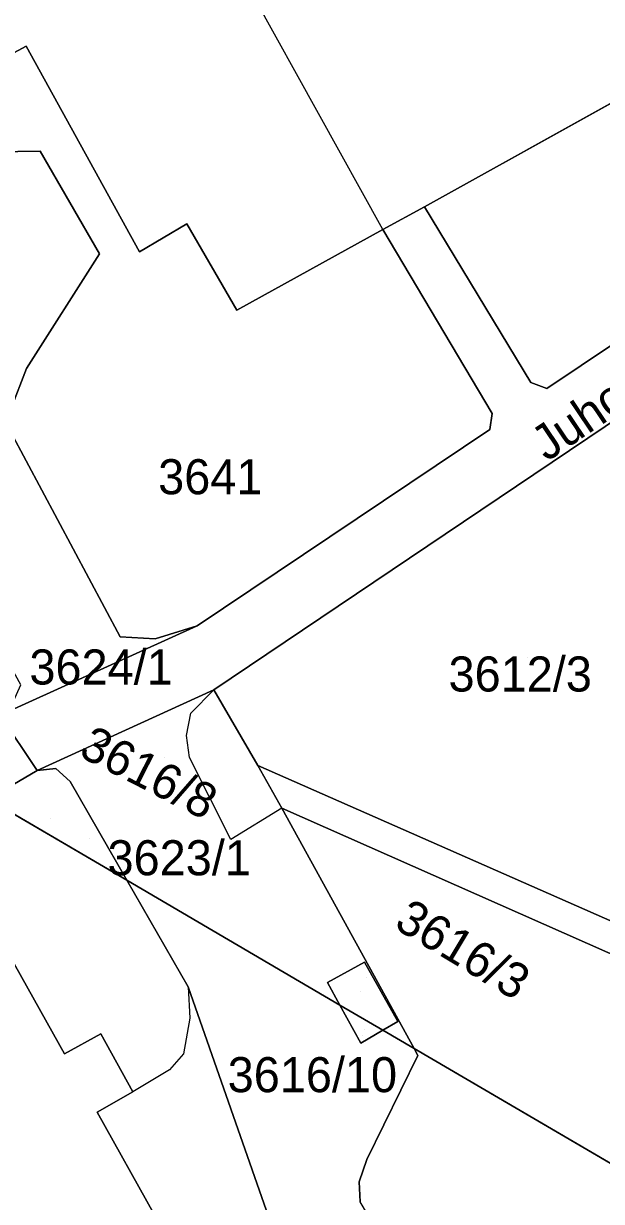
# Model space of a CAD drawing. Extents: x -262715 to -259381, y -1237238 to -1231182.
# Drawn here: x -261745.5 to -261712.6, y -1235962.8 to -1235895.7 of the extents above; entities that cross this region are included whole.
import ezdxf

# ---------------------------------------------------------------- set-up
doc = ezdxf.new("R2010")
doc.units = 0
for name, color, linetype in [('body_kn', 7, 'Continuous'), ('kladpar_druhypozemkov', 7, 'Continuous'), ('kladpar_hranice', 7, 'Continuous'), ('kladpar_parcelnecisla', 7, 'Continuous'), ('kladpar_plochy', 7, 'Continuous'), ('kladpar_sipky', 7, 'Continuous'), ('popisy', 7, 'Continuous'), ('zappar_hrandruhpozemk', 7, 'Continuous')]:
    doc.layers.add(name, color=color, linetype=linetype)

msp = doc.modelspace()

# ---------------------------------------------------------------- linework, layer by layer
at = {"layer": 'body_kn'}
for p, q in [((-261745.38, -1235896.97), (-261745.38, -1235896.97)), ((-261744.58, -1235902.96), (-261744.58, -1235902.96)), ((-261722.66, -1235906.12), (-261722.66, -1235906.12)), ((-261736.22, -1235907.1), (-261736.22, -1235907.1)), ((-261725.03, -1235907.42), (-261725.03, -1235907.42)), ((-261725.03, -1235907.42), (-261725.03, -1235907.42)), ((-261738.92, -1235908.7), (-261738.92, -1235908.7)), ((-261741.2, -1235908.8), (-261741.2, -1235908.8)), ((-261733.37, -1235912.02), (-261733.37, -1235912.02)), ((-261745.37, -1235915.34), (-261745.37, -1235915.34)), ((-261716.59, -1235916.15), (-261716.59, -1235916.15)), ((-261715.67, -1235916.48), (-261715.67, -1235916.48)), ((-261718.8, -1235917.92), (-261718.8, -1235917.92)), ((-261718.92, -1235918.83), (-261718.92, -1235918.83)), ((-261735.63, -1235930.02), (-261735.63, -1235930.02)), ((-261740.03, -1235930.66), (-261740.03, -1235930.66)), ((-261738.02, -1235930.76), (-261738.02, -1235930.76)), ((-261734.67, -1235933.67), (-261734.67, -1235933.67)), ((-261735.98, -1235935), (-261735.98, -1235935)), ((-261736.24, -1235936.28), (-261736.24, -1235936.28)), ((-261736.07, -1235937.54), (-261736.07, -1235937.54)), ((-261744.76, -1235938.27), (-261744.76, -1235938.27)), ((-261744.76, -1235938.27), (-261744.76, -1235938.27)), ((-261743.7, -1235938.16), (-261743.7, -1235938.16)), ((-261732.17, -1235937.98), (-261732.17, -1235937.98)), ((-261742.88, -1235938.91), (-261742.88, -1235938.91)), ((-261730.8, -1235940.42), (-261730.8, -1235940.42)), ((-261730.8, -1235940.42), (-261730.8, -1235940.42)), ((-261733.7, -1235942.2), (-261733.7, -1235942.2)), ((-261739.65, -1235944.53), (-261739.65, -1235944.53)), ((-261739.65, -1235944.53), (-261739.65, -1235944.53)), ((-261726.07, -1235949.2), (-261726.07, -1235949.2)), ((-261728.19, -1235950.37), (-261728.19, -1235950.37)), ((-261736.15, -1235950.61), (-261736.15, -1235950.61)), ((-261736.15, -1235950.61), (-261736.15, -1235950.61)), ((-261727.48, -1235951.65), (-261727.48, -1235951.65)), ((-261727.48, -1235951.65), (-261727.48, -1235951.65)), ((-261736.05, -1235952.4), (-261736.05, -1235952.4)), ((-261724.18, -1235952.58), (-261724.18, -1235952.58)), ((-261741.13, -1235953.29), (-261741.13, -1235953.29)), ((-261725.03, -1235953.08), (-261725.03, -1235953.08)), ((-261726.28, -1235953.82), (-261726.28, -1235953.82)), ((-261723.25, -1235954.12), (-261723.25, -1235954.12)), ((-261743.19, -1235954.44), (-261743.19, -1235954.44)), ((-261736.4, -1235954.44), (-261736.4, -1235954.44)), ((-261723.03, -1235954.52), (-261723.03, -1235954.52)), ((-261723.03, -1235954.52), (-261723.03, -1235954.52)), ((-261737.21, -1235955.35), (-261737.21, -1235955.35)), ((-261739.29, -1235956.6), (-261739.29, -1235956.6)), ((-261741.34, -1235957.75), (-261741.34, -1235957.75)), ((-261725.95, -1235960.46), (-261725.95, -1235960.46)), ((-261726.38, -1235961.73), (-261726.38, -1235961.73))]:
    msp.add_line(p, q, dxfattribs=at)
at = {"layer": 'kladpar_druhypozemkov'}
for p, q in [((-261735.3, -1235920.63), (-261735.3, -1235920.63)), ((-261716.8, -1235931.85), (-261716.8, -1235931.85)), ((-261737.49, -1235937.52), (-261737.49, -1235937.52)), ((-261744.01, -1235941.01), (-261744.01, -1235941.01)), ((-261726.28, -1235950.88), (-261726.28, -1235950.88)), ((-261726.07, -1235953.05), (-261726.07, -1235953.05))]:
    msp.add_line(p, q, dxfattribs=at)
at = {"layer": 'kladpar_hranice'}
for p, q in [((-261739.65, -1235944.53), (-261747.55, -1235939.91)), ((-261747.55, -1235939.91), (-261739.65, -1235944.53)), ((-261723.25, -1235954.12), (-261730.8, -1235940.42)), ((-261739.65, -1235944.53), (-261727.48, -1235951.65)), ((-261727.48, -1235951.65), (-261739.65, -1235944.53)), ((-261727.48, -1235951.65), (-261725.03, -1235953.08)), ((-261725.03, -1235953.08), (-261727.48, -1235951.65)), ((-261725.03, -1235953.08), (-261723.25, -1235954.12)), ((-261723.25, -1235954.12), (-261725.03, -1235953.08)), ((-261723.03, -1235954.52), (-261723.25, -1235954.12)), ((-261723.25, -1235954.12), (-261684.71, -1235976.66)), ((-261684.71, -1235976.66), (-261723.25, -1235954.12))]:
    msp.add_line(p, q, dxfattribs=at)
for points in [[(-261691.43, -1235863.79), (-261681.28, -1235881.5), (-261681.98, -1235883.56), (-261682.9, -1235883.79), (-261699.17, -1235893.03), (-261700.98, -1235894), (-261704.6, -1235896.11), (-261722.66, -1235906.12), (-261725.03, -1235907.42), (-261733.37, -1235912.02), (-261736.22, -1235907.1), (-261738.92, -1235908.7), (-261745.38, -1235896.97), (-261752.86, -1235901), (-261771.78, -1235865.86), (-261773.04, -1235863.66), (-261799.8, -1235816.48), (-261785.52, -1235807.84), (-261785.53, -1235785.51), (-261788.57, -1235776.95), (-261785.71, -1235775.44), (-261771.63, -1235767.47), (-261769.96, -1235770.12)], [(-261725.03, -1235907.42), (-261718.8, -1235917.92), (-261718.92, -1235918.83), (-261735.63, -1235930.02), (-261738.02, -1235930.76), (-261740.03, -1235930.66), (-261746.27, -1235918.95), (-261746.26, -1235917.66), (-261745.37, -1235915.34), (-261741.2, -1235908.8), (-261744.58, -1235902.96), (-261753.5, -1235903.09), (-261755.7, -1235902.16), (-261774.88, -1235867.61), (-261771.78, -1235865.86), (-261752.86, -1235901), (-261745.38, -1235896.97), (-261738.92, -1235908.7), (-261736.22, -1235907.1), (-261733.37, -1235912.02), (-261725.03, -1235907.42)], [(-261774.88, -1235867.61), (-261755.7, -1235902.16), (-261753.5, -1235903.09), (-261744.58, -1235902.96), (-261741.2, -1235908.8), (-261745.37, -1235915.34), (-261746.26, -1235917.66), (-261746.27, -1235918.95), (-261740.03, -1235930.66), (-261738.02, -1235930.76), (-261735.63, -1235930.02), (-261746.86, -1235935.12), (-261746.1, -1235934.32), (-261745.69, -1235933.38), (-261747.54, -1235930.09), (-261754.72, -1235917.29), (-261763.12, -1235901.63), (-261771.84, -1235886.32)], [(-261700.98, -1235894), (-261696.2, -1235902.49), (-261696.19, -1235903.45), (-261715.67, -1235916.48), (-261716.59, -1235916.15), (-261722.66, -1235906.12), (-261704.6, -1235896.11), (-261700.98, -1235894)], [(-261700.14, -1235910.44), (-261734.67, -1235933.67), (-261744.76, -1235938.27), (-261746.86, -1235935.12), (-261735.63, -1235930.02), (-261718.92, -1235918.83), (-261718.8, -1235917.92), (-261725.03, -1235907.42), (-261722.66, -1235906.12), (-261716.59, -1235916.15), (-261715.67, -1235916.48), (-261696.19, -1235903.45)], [(-261695.04, -1235916.46), (-261698.55, -1235920.54), (-261708.89, -1235932.33), (-261696.53, -1235954.95), (-261704.09, -1235950.34), (-261732.17, -1235937.98), (-261734.67, -1235933.67), (-261700.14, -1235910.44), (-261698.79, -1235910.77), (-261697.94, -1235911.57), (-261695.04, -1235916.46)], [(-261684.71, -1235976.66), (-261694.85, -1235957.99), (-261704.72, -1235951.97), (-261730.8, -1235940.42), (-261732.17, -1235937.98), (-261704.09, -1235950.34), (-261696.53, -1235954.95), (-261708.89, -1235932.33)], [(-261744.76, -1235938.27), (-261734.67, -1235933.67), (-261732.17, -1235937.98), (-261730.8, -1235940.42), (-261723.25, -1235954.12)], [(-261751.24, -1235937.75), (-261746.86, -1235935.12), (-261744.76, -1235938.27), (-261747.55, -1235939.91)], [(-261747.55, -1235939.91), (-261744.76, -1235938.27), (-261743.7, -1235938.16), (-261742.88, -1235938.91), (-261739.65, -1235944.53)], [(-261739.65, -1235944.53), (-261742.88, -1235938.91), (-261743.7, -1235938.16), (-261744.76, -1235938.27)], [(-261738.05, -1235963.65), (-261741.34, -1235957.75), (-261739.29, -1235956.6), (-261741.13, -1235953.29), (-261743.19, -1235954.44), (-261746.71, -1235948.14), (-261747.55, -1235939.91)], [(-261730.8, -1235940.42), (-261704.72, -1235951.97), (-261694.85, -1235957.99), (-261684.71, -1235976.66)], [(-261730.06, -1235968), (-261736.15, -1235950.61), (-261739.65, -1235944.53)], [(-261739.65, -1235944.53), (-261736.15, -1235950.61), (-261730.06, -1235968)], [(-261746.71, -1235948.14), (-261743.19, -1235954.44), (-261741.13, -1235953.29), (-261739.29, -1235956.6), (-261741.34, -1235957.75), (-261738.05, -1235963.65), (-261734.72, -1235969.61), (-261732.65, -1235968.45), (-261730.81, -1235971.76), (-261732.87, -1235972.91), (-261729.37, -1235979.18), (-261740.43, -1235985.35), (-261749.1, -1235969.82), (-261756.25, -1235957.05), (-261757.78, -1235954.29), (-261746.71, -1235948.14)], [(-261727.48, -1235951.65), (-261728.19, -1235950.37), (-261726.07, -1235949.2), (-261724.18, -1235952.58), (-261725.03, -1235953.08)], [(-261725.03, -1235953.08), (-261724.18, -1235952.58), (-261726.07, -1235949.2), (-261728.19, -1235950.37), (-261727.48, -1235951.65)], [(-261725.03, -1235953.08), (-261726.28, -1235953.82), (-261727.48, -1235951.65)], [(-261727.48, -1235951.65), (-261726.28, -1235953.82), (-261725.03, -1235953.08)], [(-261723.25, -1235954.12), (-261723.03, -1235954.52), (-261725.95, -1235960.46), (-261726.38, -1235961.73), (-261726.33, -1235962.87)], [(-261684.71, -1235976.66), (-261676.5, -1235991.8), (-261682.56, -1235995.23), (-261701.77, -1236005.48), (-261702.41, -1236004.06), (-261702.33, -1236002.42), (-261701.74, -1236000.04), (-261699.37, -1235992.87), (-261697.82, -1235990.7), (-261701.25, -1235984.93), (-261703.56, -1235984.98), (-261711.6, -1235983.91), (-261713.49, -1235983.64), (-261714.4, -1235982.92), (-261726.33, -1235962.87), (-261726.38, -1235961.73), (-261725.95, -1235960.46), (-261723.03, -1235954.52)]]:
    msp.add_lwpolyline(points, dxfattribs=at)
at = {"layer": 'kladpar_plochy'}
for p, q in [((-261704.6, -1235896.11), (-261722.66, -1235906.12)), ((-261745.38, -1235896.97), (-261752.86, -1235901)), ((-261738.92, -1235908.7), (-261745.38, -1235896.97)), ((-261722.66, -1235906.12), (-261725.03, -1235907.42)), ((-261736.22, -1235907.1), (-261738.92, -1235908.7)), ((-261733.37, -1235912.02), (-261736.22, -1235907.1)), ((-261725.03, -1235907.42), (-261733.37, -1235912.02))]:
    msp.add_line(p, q, dxfattribs=at)
for points in [[(-261725.03, -1235907.42), (-261718.8, -1235917.92), (-261718.92, -1235918.83), (-261735.63, -1235930.02), (-261738.02, -1235930.76), (-261740.03, -1235930.66), (-261746.27, -1235918.95), (-261746.26, -1235917.66), (-261745.37, -1235915.34), (-261741.2, -1235908.8), (-261744.58, -1235902.96), (-261753.5, -1235903.09), (-261755.7, -1235902.16), (-261774.88, -1235867.61), (-261771.78, -1235865.86), (-261752.86, -1235901), (-261745.38, -1235896.97), (-261738.92, -1235908.7), (-261736.22, -1235907.1), (-261733.37, -1235912.02)], [(-261700.98, -1235894), (-261696.2, -1235902.49), (-261696.19, -1235903.45), (-261715.67, -1235916.48), (-261716.59, -1235916.15), (-261722.66, -1235906.12), (-261704.6, -1235896.11)], [(-261695.04, -1235916.46), (-261698.55, -1235920.54), (-261708.89, -1235932.33), (-261696.53, -1235954.95), (-261704.09, -1235950.34), (-261732.17, -1235937.98), (-261734.67, -1235933.67), (-261700.14, -1235910.44), (-261698.79, -1235910.77), (-261697.94, -1235911.57)], [(-261708.89, -1235932.33), (-261698.55, -1235920.54), (-261695.04, -1235916.46), (-261694.09, -1235918.19), (-261697.65, -1235922.13), (-261680.01, -1235954.03), (-261675.47, -1235951.64), (-261674.3, -1235953.82), (-261678.75, -1235956.26), (-261665.14, -1235980.9), (-261671.45, -1235984.42), (-261684.71, -1235976.66), (-261694.85, -1235957.99), (-261704.72, -1235951.97), (-261730.8, -1235940.42), (-261732.17, -1235937.98), (-261704.09, -1235950.34), (-261696.53, -1235954.95)], [(-261744.76, -1235938.27), (-261734.67, -1235933.67), (-261732.17, -1235937.98), (-261730.8, -1235940.42), (-261723.25, -1235954.12), (-261725.03, -1235953.08), (-261724.18, -1235952.58), (-261726.07, -1235949.2), (-261728.19, -1235950.37), (-261727.48, -1235951.65), (-261739.65, -1235944.53), (-261742.88, -1235938.91), (-261743.7, -1235938.16)], [(-261751.24, -1235937.75), (-261746.86, -1235935.12), (-261744.76, -1235938.27), (-261747.55, -1235939.91)], [(-261747.55, -1235939.91), (-261744.76, -1235938.27), (-261743.7, -1235938.16), (-261742.88, -1235938.91), (-261739.65, -1235944.53)], [(-261730.8, -1235940.42), (-261704.72, -1235951.97), (-261694.85, -1235957.99), (-261684.71, -1235976.66), (-261723.25, -1235954.12)], [(-261746.71, -1235948.14), (-261743.19, -1235954.44), (-261741.13, -1235953.29), (-261739.29, -1235956.6), (-261741.34, -1235957.75), (-261738.05, -1235963.65), (-261734.72, -1235969.61), (-261732.65, -1235968.45), (-261730.81, -1235971.76), (-261732.87, -1235972.91), (-261729.37, -1235979.18), (-261740.43, -1235985.35), (-261749.1, -1235969.82), (-261756.25, -1235957.05), (-261757.78, -1235954.29)], [(-261727.48, -1235951.65), (-261728.19, -1235950.37), (-261726.07, -1235949.2), (-261724.18, -1235952.58), (-261725.03, -1235953.08)], [(-261727.48, -1235951.65), (-261725.03, -1235953.08), (-261726.28, -1235953.82)], [(-261723.03, -1235954.52), (-261723.25, -1235954.12), (-261684.71, -1235976.66), (-261676.5, -1235991.8), (-261682.56, -1235995.23), (-261701.77, -1236005.48), (-261702.41, -1236004.06), (-261702.33, -1236002.42), (-261701.74, -1236000.04), (-261699.37, -1235992.87), (-261697.82, -1235990.7), (-261701.25, -1235984.93), (-261703.56, -1235984.98), (-261711.6, -1235983.91), (-261713.49, -1235983.64), (-261714.4, -1235982.92), (-261726.33, -1235962.87), (-261726.38, -1235961.73), (-261725.95, -1235960.46)]]:
    msp.add_lwpolyline(points, close=True, dxfattribs=at)
for points in [[(-261774.88, -1235867.61), (-261755.7, -1235902.16), (-261753.5, -1235903.09), (-261744.58, -1235902.96), (-261741.2, -1235908.8), (-261745.37, -1235915.34), (-261746.26, -1235917.66), (-261746.27, -1235918.95), (-261740.03, -1235930.66), (-261738.02, -1235930.76), (-261735.63, -1235930.02), (-261746.86, -1235935.12), (-261746.1, -1235934.32), (-261745.69, -1235933.38), (-261747.54, -1235930.09), (-261754.72, -1235917.29), (-261763.12, -1235901.63), (-261771.84, -1235886.32)], [(-261700.14, -1235910.44), (-261734.67, -1235933.67), (-261744.76, -1235938.27), (-261746.86, -1235935.12), (-261735.63, -1235930.02), (-261718.92, -1235918.83), (-261718.8, -1235917.92), (-261725.03, -1235907.42), (-261722.66, -1235906.12), (-261716.59, -1235916.15), (-261715.67, -1235916.48), (-261696.19, -1235903.45)], [(-261738.05, -1235963.65), (-261741.34, -1235957.75), (-261739.29, -1235956.6), (-261741.13, -1235953.29), (-261743.19, -1235954.44), (-261746.71, -1235948.14), (-261747.55, -1235939.91), (-261739.65, -1235944.53), (-261736.15, -1235950.61), (-261730.06, -1235968)], [(-261730.06, -1235968), (-261736.15, -1235950.61), (-261739.65, -1235944.53), (-261727.48, -1235951.65), (-261726.28, -1235953.82), (-261725.03, -1235953.08), (-261723.25, -1235954.12), (-261723.03, -1235954.52), (-261725.95, -1235960.46), (-261726.38, -1235961.73), (-261726.33, -1235962.87)]]:
    msp.add_lwpolyline(points, dxfattribs=at)
at = {"layer": 'kladpar_sipky'}
for p, q in [((-261741.76, -1235942.14), (-261741.76, -1235942.14)), ((-261725.96, -1235950.1), (-261725.96, -1235950.1)), ((-261726.17, -1235953.37), (-261726.17, -1235953.37))]:
    msp.add_line(p, q, dxfattribs=at)
at = {"layer": 'zappar_hrandruhpozemk'}
for p, q in [((-261725.03, -1235907.42), (-261753.29, -1235856.5)), ((-261733.7, -1235942.2), (-261736.07, -1235937.54)), ((-261730.8, -1235940.42), (-261733.7, -1235942.2)), ((-261736.4, -1235954.44), (-261737.21, -1235955.35)), ((-261737.21, -1235955.35), (-261739.29, -1235956.6))]:
    msp.add_line(p, q, dxfattribs=at)
for points in [[(-261736.07, -1235937.54), (-261736.24, -1235936.28), (-261735.98, -1235935), (-261734.67, -1235933.67)], [(-261736.15, -1235950.61), (-261736.05, -1235952.4), (-261736.4, -1235954.44)]]:
    msp.add_lwpolyline(points, dxfattribs=at)

# ---------------------------------------------------------------- texts
at = {"layer": 'kladpar_parcelnecisla'}
for s, p in [('3641', (-261737.853, -1235922.52)), ('3624/1', (-261745.2, -1235933.37)), ('3612/3', (-261721.282, -1235933.77)), ('3623/1', (-261740.742, -1235944.25)), ('3616/10', (-261733.886, -1235956.62))]:
    msp.add_text(s, height=2, dxfattribs=at).set_placement(p)
for s, rotation, p in [('3616/8', 333, (-261742.463, -1235937.418)), ('3616/3', 329, (-261724.467, -1235947.215))]:
    msp.add_text(s, height=2, rotation=rotation, dxfattribs=at).set_placement(p)
at = {"layer": 'popisy'}
msp.add_text('Juhoslovanská', height=2, rotation=34, dxfattribs=at).set_placement((-261715.678, -1235920.691))

doc.saveas('drawing.dxf')
